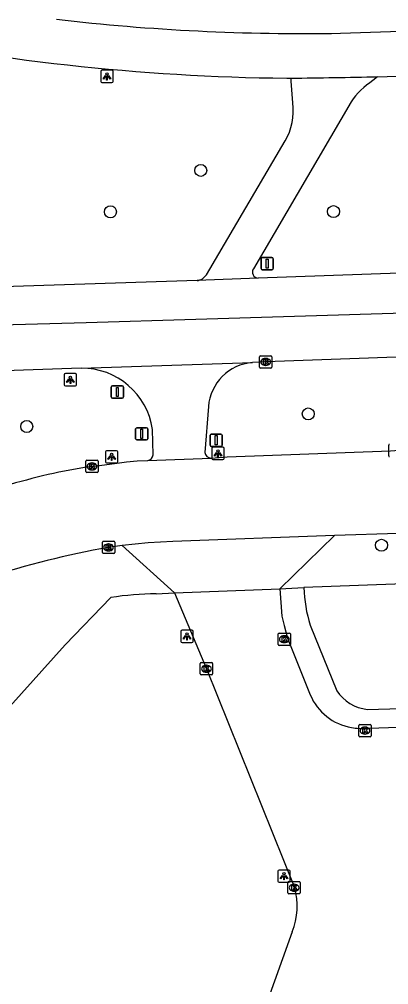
# Model space of a CAD drawing. Extents: x 160557 to 161245, y 385330 to 386505.
# Drawn here: x 160683.9 to 160714, y 386402.9 to 386481.5 of the extents above; entities that cross this region are included whole.
import ezdxf

# ---------------------------------------------------------------- set-up
doc = ezdxf.new("R2010")
doc.units = 0
for name, color, linetype in [('IMGEO_Boom', 7, 'Continuous'), ('IMGEO_Kolk', 7, 'Continuous'), ('IMGEO_Lichtpunt', 7, 'Continuous'), ('IMGEO_OVBaan_gesloten', 7, 'Continuous'), ('IMGEO_Rijbaan_lokaal_halfverhard', 7, 'Continuous'), ('IMGEO_Rijbaan_lokaal_open', 7, 'Continuous'), ('IMGEO_Rijbaan_regionaal_gesloten', 7, 'Continuous'), ('IMGEO_Verkeersbordpaal', 7, 'Continuous'), ('IMGEO_Voetpad_open', 7, 'Continuous')]:
    doc.layers.add(name, color=color, linetype=linetype)

msp = doc.modelspace()

# ---------------------------------------------------------------- linework, layer by layer
at = {"layer": 'IMGEO_Boom'}
for centre in [(160698.666, 386469.164), (160691.317, 386465.793), (160709.474, 386465.807), (160707.417, 386449.336), (160684.497, 386448.313), (160713.377, 386438.643)]:
    msp.add_circle(centre, 0.489, dxfattribs=at)
at = {"layer": 'IMGEO_Kolk'}
for p, q in [((160703.453, 386453.142), (160703.453, 386453.994)), ((160703.528, 386454.068), (160704.38, 386454.068)), ((160703.941, 386453.848), (160703.966, 386453.848)), ((160704.454, 386453.994), (160704.454, 386453.142)), ((160704.38, 386453.068), (160703.528, 386453.068)), ((160703.964, 386453.288), (160703.939, 386453.288)), ((160713.964, 386445.937), (160713.964, 386446.789)), ((160689.313, 386444.643), (160689.313, 386445.495)), ((160689.388, 386445.569), (160690.24, 386445.569)), ((160689.801, 386445.349), (160689.826, 386445.349)), ((160690.314, 386445.495), (160690.314, 386444.643)), ((160690.24, 386444.569), (160689.388, 386444.569)), ((160689.824, 386444.789), (160689.799, 386444.789)), ((160690.66, 386438.048), (160690.66, 386438.9)), ((160690.735, 386438.974), (160691.587, 386438.974)), ((160691.661, 386438.9), (160691.661, 386438.048)), ((160691.171, 386438.194), (160691.146, 386438.194)), ((160691.148, 386438.754), (160691.173, 386438.754)), ((160691.587, 386437.974), (160690.735, 386437.974)), ((160704.966, 386430.573), (160704.966, 386431.425)), ((160705.041, 386431.499), (160705.893, 386431.499)), ((160705.454, 386431.279), (160705.479, 386431.279)), ((160705.967, 386431.425), (160705.967, 386430.573)), ((160705.893, 386430.499), (160705.041, 386430.499)), ((160705.477, 386430.719), (160705.452, 386430.719)), ((160698.631, 386428.168), (160698.631, 386429.02)), ((160698.706, 386429.094), (160699.558, 386429.094)), ((160699.119, 386428.874), (160699.144, 386428.874)), ((160699.632, 386429.02), (160699.632, 386428.168)), ((160699.558, 386428.094), (160698.706, 386428.094)), ((160699.142, 386428.314), (160699.117, 386428.314)), ((160711.531, 386423.131), (160711.531, 386423.983)), ((160711.606, 386424.057), (160712.458, 386424.057)), ((160712.532, 386423.983), (160712.532, 386423.131)), ((160712.042, 386423.277), (160712.017, 386423.277)), ((160712.019, 386423.837), (160712.044, 386423.837)), ((160712.458, 386423.057), (160711.606, 386423.057)), ((160705.766, 386410.345), (160705.766, 386411.197)), ((160705.841, 386411.271), (160706.693, 386411.271)), ((160706.254, 386411.051), (160706.279, 386411.051)), ((160706.767, 386411.197), (160706.767, 386410.345)), ((160706.693, 386410.271), (160705.841, 386410.271)), ((160706.277, 386410.491), (160706.252, 386410.491))]:
    msp.add_line(p, q, dxfattribs=at)
for points in [[(160703.453, 386453.142), (160703.453, 386453.994)], [(160703.528, 386454.068), (160704.38, 386454.068)], [(160704.454, 386453.994), (160704.454, 386453.142)], [(160704.38, 386453.068), (160703.528, 386453.068)], [(160703.774, 386453.768), (160703.897, 386453.768), (160703.897, 386453.617), (160704.027, 386453.768), (160704.191, 386453.768), (160704.045, 386453.617), (160704.198, 386453.368), (160704.046, 386453.368), (160703.961, 386453.532), (160703.897, 386453.465), (160703.897, 386453.368), (160703.774, 386453.368), (160703.774, 386453.768)], [(160713.964, 386445.937), (160713.964, 386446.789)], [(160689.313, 386444.643), (160689.313, 386445.495)], [(160689.388, 386445.569), (160690.24, 386445.569)], [(160689.634, 386445.269), (160689.757, 386445.269), (160689.757, 386445.118), (160689.887, 386445.269), (160690.051, 386445.269), (160689.905, 386445.118), (160690.058, 386444.869), (160689.906, 386444.869), (160689.821, 386445.033), (160689.757, 386444.966), (160689.757, 386444.869), (160689.634, 386444.869), (160689.634, 386445.269)], [(160690.314, 386445.495), (160690.314, 386444.643)], [(160690.24, 386444.569), (160689.388, 386444.569)], [(160690.66, 386438.048), (160690.66, 386438.9)], [(160690.735, 386438.974), (160691.587, 386438.974)], [(160691.661, 386438.9), (160691.661, 386438.048)], [(160690.981, 386438.674), (160691.104, 386438.674), (160691.104, 386438.523), (160691.234, 386438.674), (160691.398, 386438.674), (160691.252, 386438.523), (160691.405, 386438.274), (160691.253, 386438.274), (160691.168, 386438.438), (160691.104, 386438.371), (160691.104, 386438.274), (160690.981, 386438.274), (160690.981, 386438.674)], [(160691.587, 386437.974), (160690.735, 386437.974)], [(160704.966, 386430.573), (160704.966, 386431.425)], [(160705.041, 386431.499), (160705.893, 386431.499)], [(160705.287, 386431.199), (160705.41, 386431.199), (160705.41, 386431.048), (160705.54, 386431.199), (160705.704, 386431.199), (160705.558, 386431.048), (160705.711, 386430.799), (160705.559, 386430.799), (160705.474, 386430.963), (160705.41, 386430.896), (160705.41, 386430.799), (160705.287, 386430.799), (160705.287, 386431.199)], [(160705.967, 386431.425), (160705.967, 386430.573)], [(160705.893, 386430.499), (160705.041, 386430.499)], [(160698.631, 386428.168), (160698.631, 386429.02)], [(160698.706, 386429.094), (160699.558, 386429.094)], [(160698.952, 386428.794), (160699.075, 386428.794), (160699.075, 386428.643), (160699.205, 386428.794), (160699.369, 386428.794), (160699.223, 386428.643), (160699.376, 386428.394), (160699.224, 386428.394), (160699.139, 386428.558), (160699.075, 386428.491), (160699.075, 386428.394), (160698.952, 386428.394), (160698.952, 386428.794)], [(160699.632, 386429.02), (160699.632, 386428.168)], [(160699.558, 386428.094), (160698.706, 386428.094)], [(160711.531, 386423.131), (160711.531, 386423.983)], [(160711.606, 386424.057), (160712.458, 386424.057)], [(160712.532, 386423.983), (160712.532, 386423.131)], [(160711.852, 386423.757), (160711.975, 386423.757), (160711.975, 386423.606), (160712.105, 386423.757), (160712.269, 386423.757), (160712.123, 386423.606), (160712.276, 386423.357), (160712.124, 386423.357), (160712.039, 386423.521), (160711.975, 386423.454), (160711.975, 386423.357), (160711.852, 386423.357), (160711.852, 386423.757)], [(160712.458, 386423.057), (160711.606, 386423.057)], [(160705.766, 386410.345), (160705.766, 386411.197)], [(160705.841, 386411.271), (160706.693, 386411.271)], [(160706.087, 386410.971), (160706.21, 386410.971), (160706.21, 386410.82), (160706.34, 386410.971), (160706.504, 386410.971), (160706.358, 386410.82), (160706.511, 386410.571), (160706.359, 386410.571), (160706.274, 386410.735), (160706.21, 386410.668), (160706.21, 386410.571), (160706.087, 386410.571), (160706.087, 386410.971)], [(160706.767, 386411.197), (160706.767, 386410.345)], [(160706.693, 386410.271), (160705.841, 386410.271)]]:
    msp.add_lwpolyline(points, dxfattribs=at)
for centre, start, end in [((160703.53, 386453.992), 91.55205, 178.44795), ((160703.53, 386453.992), 91.55205, 178.44795), ((160704.378, 386453.992), 1.55205, 88.44795), ((160704.378, 386453.992), 1.55205, 88.44795), ((160703.53, 386453.144), 181.55205, 268.44795), ((160703.53, 386453.144), 181.55205, 268.44795), ((160704.378, 386453.144), 271.55205, 358.44795), ((160704.378, 386453.144), 271.55205, 358.44795), ((160714.041, 386446.787), 91.55205, 178.44795), ((160714.041, 386446.787), 91.55205, 178.44795), ((160689.39, 386445.493), 91.55205, 178.44795), ((160689.39, 386445.493), 91.55205, 178.44795), ((160690.238, 386445.493), 1.55205, 88.44795), ((160690.238, 386445.493), 1.55205, 88.44795), ((160714.041, 386445.939), 181.55205, 268.44795), ((160714.041, 386445.939), 181.55205, 268.44795), ((160689.39, 386444.645), 181.55205, 268.44795), ((160689.39, 386444.645), 181.55205, 268.44795), ((160690.238, 386444.645), 271.55205, 358.44795), ((160690.238, 386444.645), 271.55205, 358.44795), ((160690.737, 386438.898), 91.55205, 178.44795), ((160690.737, 386438.898), 91.55205, 178.44795), ((160691.585, 386438.898), 1.55205, 88.44795), ((160691.585, 386438.898), 1.55205, 88.44795), ((160690.737, 386438.05), 181.55205, 268.44795), ((160690.737, 386438.05), 181.55205, 268.44795), ((160691.585, 386438.05), 271.55205, 358.44795), ((160691.585, 386438.05), 271.55205, 358.44795), ((160705.043, 386431.423), 91.55205, 178.44795), ((160705.043, 386431.423), 91.55205, 178.44795), ((160705.891, 386431.423), 1.55205, 88.44795), ((160705.891, 386431.423), 1.55205, 88.44795), ((160705.043, 386430.575), 181.55205, 268.44795), ((160705.043, 386430.575), 181.55205, 268.44795), ((160705.891, 386430.575), 271.55205, 358.44795), ((160705.891, 386430.575), 271.55205, 358.44795), ((160698.708, 386429.018), 91.55205, 178.44795), ((160698.708, 386429.018), 91.55205, 178.44795), ((160699.556, 386429.018), 1.55205, 88.44795), ((160699.556, 386429.018), 1.55205, 88.44795), ((160698.708, 386428.17), 181.55205, 268.44795), ((160698.708, 386428.17), 181.55205, 268.44795), ((160699.556, 386428.17), 271.55205, 358.44795), ((160699.556, 386428.17), 271.55205, 358.44795), ((160711.608, 386423.981), 91.55205, 178.44795), ((160711.608, 386423.981), 91.55205, 178.44795), ((160712.456, 386423.981), 1.55205, 88.44795), ((160712.456, 386423.981), 1.55205, 88.44795), ((160711.608, 386423.133), 181.55205, 268.44795), ((160711.608, 386423.133), 181.55205, 268.44795), ((160712.456, 386423.133), 271.55205, 358.44795), ((160712.456, 386423.133), 271.55205, 358.44795), ((160705.843, 386411.195), 91.55205, 178.44795), ((160705.843, 386411.195), 91.55205, 178.44795), ((160706.691, 386411.195), 1.55205, 88.44795), ((160706.691, 386411.195), 1.55205, 88.44795), ((160705.843, 386410.347), 181.55205, 268.44795), ((160705.843, 386410.347), 181.55205, 268.44795), ((160706.691, 386410.347), 271.55205, 358.44795), ((160706.691, 386410.347), 271.55205, 358.44795)]:
    msp.add_arc(centre, 0.0765, start, end, dxfattribs=at)
for centre, major_axis, ratio, start_param, end_param in [((160703.94, 386453.568), (-0.387, 0.002), 0.722429, 4.712389, 7.853982), ((160703.965, 386453.568), (-0.39, 0.002), 0.717154, 1.570796, 4.712389), ((160689.8, 386445.069), (-0.387, 0.002), 0.722429, 4.712389, 7.853982), ((160689.825, 386445.069), (-0.39, 0.002), 0.717154, 1.570796, 4.712389), ((160691.147, 386438.474), (-0.387, 0.002), 0.722429, 4.712389, 7.853982), ((160691.172, 386438.474), (-0.39, 0.002), 0.717154, 1.570796, 4.712389), ((160705.453, 386430.999), (-0.387, 0.002), 0.722429, 4.712389, 7.853982), ((160705.478, 386430.999), (-0.39, 0.002), 0.717154, 1.570796, 4.712389), ((160699.118, 386428.594), (-0.387, 0.002), 0.722429, 4.712389, 7.853982), ((160699.143, 386428.594), (-0.39, 0.002), 0.717154, 1.570796, 4.712389), ((160712.018, 386423.557), (-0.387, 0.002), 0.722429, 4.712389, 7.853982), ((160712.043, 386423.557), (-0.39, 0.002), 0.717154, 1.570796, 4.712389), ((160706.253, 386410.771), (-0.387, 0.002), 0.722429, 4.712389, 7.853982), ((160706.278, 386410.771), (-0.39, 0.002), 0.717154, 1.570796, 4.712389)]:
    msp.add_ellipse(centre, major_axis=major_axis, ratio=ratio, start_param=start_param, end_param=end_param, dxfattribs=at)
at = {"layer": 'IMGEO_Lichtpunt'}
for p, q in [((160690.529, 386477.218), (160690.529, 386476.411)), ((160690.529, 386477.218), (160690.529, 386476.411)), ((160691.431, 386477.313), (160690.623, 386477.313)), ((160691.431, 386477.313), (160690.623, 386477.313)), ((160691.525, 386476.411), (160691.525, 386477.218)), ((160691.525, 386476.411), (160691.525, 386477.218)), ((160690.623, 386476.317), (160691.431, 386476.317)), ((160690.623, 386476.317), (160691.431, 386476.317)), ((160687.56, 386452.524), (160687.56, 386451.717)), ((160687.56, 386452.524), (160687.56, 386451.717)), ((160688.462, 386452.619), (160687.654, 386452.619)), ((160688.462, 386452.619), (160687.654, 386452.619)), ((160688.556, 386451.717), (160688.556, 386452.524)), ((160688.556, 386451.717), (160688.556, 386452.524)), ((160687.654, 386451.623), (160688.462, 386451.623)), ((160687.654, 386451.623), (160688.462, 386451.623)), ((160690.913, 386446.251), (160690.913, 386445.444)), ((160690.913, 386446.251), (160690.913, 386445.444)), ((160691.815, 386446.346), (160691.007, 386446.346)), ((160691.815, 386446.346), (160691.007, 386446.346)), ((160691.909, 386445.444), (160691.909, 386446.251)), ((160691.909, 386445.444), (160691.909, 386446.251)), ((160699.565, 386446.529), (160699.565, 386445.722)), ((160699.565, 386446.529), (160699.565, 386445.722)), ((160700.467, 386446.624), (160699.659, 386446.624)), ((160700.467, 386446.624), (160699.659, 386446.624)), ((160700.561, 386445.722), (160700.561, 386446.529)), ((160700.561, 386445.722), (160700.561, 386446.529)), ((160691.007, 386445.35), (160691.815, 386445.35)), ((160691.007, 386445.35), (160691.815, 386445.35)), ((160699.659, 386445.628), (160700.467, 386445.628)), ((160699.659, 386445.628), (160700.467, 386445.628)), ((160697.05, 386431.632), (160697.05, 386430.825)), ((160697.05, 386431.632), (160697.05, 386430.825)), ((160697.952, 386431.727), (160697.144, 386431.727)), ((160697.952, 386431.727), (160697.144, 386431.727)), ((160698.046, 386430.825), (160698.046, 386431.632)), ((160698.046, 386430.825), (160698.046, 386431.632)), ((160697.144, 386430.731), (160697.952, 386430.731)), ((160697.144, 386430.731), (160697.952, 386430.731)), ((160705.844, 386412.208), (160705.036, 386412.208)), ((160705.844, 386412.208), (160705.036, 386412.208)), ((160704.942, 386412.113), (160704.942, 386411.306)), ((160704.942, 386412.113), (160704.942, 386411.306)), ((160705.938, 386411.306), (160705.938, 386412.113)), ((160705.938, 386411.306), (160705.938, 386412.113)), ((160705.036, 386411.212), (160705.844, 386411.212)), ((160705.036, 386411.212), (160705.844, 386411.212))]:
    msp.add_line(p, q, dxfattribs=at)
for points in [[(160690.903, 386476.882), (160690.942, 386476.854), (160690.754, 386476.592), (160690.716, 386476.619), (160690.903, 386476.882)], [(160691.005, 386476.834), (160691.052, 386476.834), (160691.052, 386476.512), (160691.005, 386476.512), (160691.005, 386476.834)], [(160691.115, 386476.854), (160691.153, 386476.881), (160691.34, 386476.619), (160691.301, 386476.591), (160691.115, 386476.854)], [(160687.934, 386452.188), (160687.973, 386452.16), (160687.785, 386451.898), (160687.747, 386451.925), (160687.934, 386452.188)], [(160688.036, 386452.14), (160688.083, 386452.14), (160688.083, 386451.818), (160688.036, 386451.818), (160688.036, 386452.14)], [(160688.146, 386452.16), (160688.184, 386452.187), (160688.371, 386451.925), (160688.332, 386451.897), (160688.146, 386452.16)], [(160699.939, 386446.193), (160699.978, 386446.165), (160699.79, 386445.903), (160699.752, 386445.93), (160699.939, 386446.193)], [(160700.041, 386446.145), (160700.088, 386446.145), (160700.088, 386445.823), (160700.041, 386445.823), (160700.041, 386446.145)], [(160700.151, 386446.165), (160700.189, 386446.192), (160700.376, 386445.93), (160700.337, 386445.902), (160700.151, 386446.165)], [(160691.287, 386445.915), (160691.326, 386445.887), (160691.138, 386445.625), (160691.1, 386445.652), (160691.287, 386445.915)], [(160691.389, 386445.867), (160691.436, 386445.867), (160691.436, 386445.545), (160691.389, 386445.545), (160691.389, 386445.867)], [(160691.499, 386445.887), (160691.537, 386445.914), (160691.724, 386445.652), (160691.685, 386445.624), (160691.499, 386445.887)], [(160697.424, 386431.296), (160697.463, 386431.268), (160697.275, 386431.006), (160697.237, 386431.033), (160697.424, 386431.296)], [(160697.526, 386431.248), (160697.573, 386431.248), (160697.573, 386430.926), (160697.526, 386430.926), (160697.526, 386431.248)], [(160697.636, 386431.268), (160697.674, 386431.295), (160697.861, 386431.033), (160697.822, 386431.005), (160697.636, 386431.268)], [(160705.316, 386411.777), (160705.355, 386411.749), (160705.167, 386411.487), (160705.129, 386411.514), (160705.316, 386411.777)], [(160705.418, 386411.729), (160705.465, 386411.729), (160705.465, 386411.407), (160705.418, 386411.407), (160705.418, 386411.729)], [(160705.528, 386411.749), (160705.566, 386411.776), (160705.753, 386411.514), (160705.714, 386411.486), (160705.528, 386411.749)]]:
    msp.add_lwpolyline(points, dxfattribs=at)
for centre in [(160691.028, 386477.016), (160688.059, 386452.322), (160691.412, 386446.049), (160700.064, 386446.327), (160697.549, 386431.43), (160705.441, 386411.911)]:
    msp.add_circle(centre, 0.0994, dxfattribs=at)
for centre, start, end in [((160690.623, 386477.218), 90, 180), ((160690.623, 386477.218), 90, 180), ((160691.431, 386477.218), 0, 90), ((160691.431, 386477.218), 0, 90), ((160690.623, 386476.411), 180, 270), ((160690.623, 386476.411), 180, 270), ((160691.431, 386476.411), 270, 0), ((160691.431, 386476.411), 270, 360), ((160687.654, 386452.524), 90, 180), ((160687.654, 386452.524), 90, 180), ((160688.462, 386452.524), 0, 90), ((160688.462, 386452.524), 0, 90), ((160687.654, 386451.717), 180, 270), ((160687.654, 386451.717), 180, 270), ((160688.462, 386451.717), 270, 0), ((160688.462, 386451.717), 270, 360), ((160691.007, 386446.251), 90, 180), ((160691.007, 386446.251), 90, 180), ((160691.815, 386446.251), 0, 90), ((160691.815, 386446.251), 0, 90), ((160699.659, 386446.529), 90, 180), ((160699.659, 386446.529), 90, 180), ((160700.467, 386446.529), 0, 90), ((160700.467, 386446.529), 0, 90), ((160691.007, 386445.444), 180, 270), ((160691.007, 386445.444), 180, 270), ((160691.815, 386445.444), 270, 0), ((160691.815, 386445.444), 270, 360), ((160699.659, 386445.722), 180, 270), ((160699.659, 386445.722), 180, 270), ((160700.467, 386445.722), 270, 0), ((160700.467, 386445.722), 270, 360), ((160697.144, 386431.632), 90, 180), ((160697.144, 386431.632), 90, 180), ((160697.952, 386431.632), 0, 90), ((160697.952, 386431.632), 0, 90), ((160697.144, 386430.825), 180, 270), ((160697.144, 386430.825), 180, 270), ((160697.952, 386430.825), 270, 0), ((160697.952, 386430.825), 270, 360), ((160705.036, 386412.113), 90, 180), ((160705.036, 386412.113), 90, 180), ((160705.844, 386412.113), 0, 90), ((160705.844, 386412.113), 0, 90), ((160705.036, 386411.306), 180, 270), ((160705.036, 386411.306), 180, 270), ((160705.844, 386411.306), 270, 0), ((160705.844, 386411.306), 270, 360)]:
    msp.add_arc(centre, 0.0946, start, end, dxfattribs=at)
at = {"layer": 'IMGEO_OVBaan_gesloten'}
for points in [[(160710.032, 386480.324), (160744.193, 386481.463)], [(160713.064, 386476.789), (160717.833, 386476.947), (160762.517, 386478.459)], [(160705.664, 386476.671), (160706.013, 386476.675)], [(160674.462, 386456.362), (160689.329, 386456.773), (160751.822, 386458.685)], [(160751.957, 386455.326), (160740.823, 386454.926), (160721.407, 386454.214), (160703.954, 386453.568), (160702.878, 386453.512)], [(160688.932, 386453.057), (160675.644, 386452.608)], [(160688.932, 386453.057), (160702.878, 386453.512)]]:
    msp.add_lwpolyline(points, dxfattribs=at)
for centre, radius, start, end in [((160707.133, 386656.636), 176.336, 263.41639, 270.94194), ((160707.574, 386657.359), 180.698, 258.05439, 269.39423), ((160699.624, 387089.924), 613.282, 270.596859, 271.255687)]:
    msp.add_arc(centre, radius, start, end, dxfattribs=at)
at = {"layer": 'IMGEO_Rijbaan_lokaal_halfverhard'}
for points in [[(160706.169, 386474.651), (160706.039, 386476.415), (160706.013, 386476.675)], [(160713.064, 386476.789), (160712.681, 386476.475)], [(160710.9, 386474.737), (160702.948, 386461.163)], [(160699.131, 386460.675), (160705.537, 386471.561)], [(160699.295, 386449.931), (160698.994, 386446.202)], [(160694.783, 386446.022), (160694.736, 386448.08)]]:
    msp.add_lwpolyline(points, dxfattribs=at)
for centre, radius, start, end in [((160715.875, 386471.42), 5.98, 122.29003, 146.3098), ((160701.102, 386474.078), 5.1, 330.42709, 6.45427), ((160703.363, 386460.891), 0.496, 146.74038, 268.63517), ((160698.235, 386461.239), 1.059, 277.20579, 327.78517), ((160689, 386447.264), 5.794, 8.09798, 90.67505), ((160703.152, 386449.655), 3.867, 94.06563, 175.90238), ((160694.286, 386446.045), 0.498, 278.91958, 357.39011), ((160699.541, 386446.3), 0.556, 190.13706, 266.80295)]:
    msp.add_arc(centre, radius, start, end, dxfattribs=at)
at = {"layer": 'IMGEO_Rijbaan_lokaal_open'}
for points in [[(160699.51, 386445.745), (160700.83, 386445.849), (160714.11, 386446.348), (160714.461, 386446.361), (160732.021, 386447.013), (160765.559, 386448.179), (160769.785, 386448.34), (160776.608, 386448.576), (160790.065, 386449.068), (160797.785, 386449.346), (160801.984, 386449.504), (160816.307, 386450.025), (160819.297, 386450.219), (160825.608, 386450.611), (160831.374, 386451.025)], [(160689.811, 386445.068), (160692.051, 386445.357), (160692.612, 386445.438), (160693.501, 386445.516), (160694.363, 386445.553)], [(160694.363, 386445.553), (160699.51, 386445.745)], [(160825.259, 386443.557), (160814.75, 386443.213), (160810.456, 386443.066), (160788.91, 386442.266), (160772.388, 386441.702), (160754.892, 386441.029), (160732.288, 386440.249), (160714.726, 386439.608), (160709.567, 386439.438)], [(160709.567, 386439.438), (160696.392, 386438.948), (160694.394, 386438.842), (160692.277, 386438.637)], [(160705.097, 386435.111), (160709.567, 386439.438)], [(160692.277, 386438.637), (160691.157, 386438.475)], [(160696.529, 386434.786), (160692.277, 386438.637)], [(160696.529, 386434.786), (160705.097, 386435.111)], [(160705.097, 386435.111), (160705.267, 386432.874), (160705.443, 386432.128), (160705.726, 386431.098), (160707.575, 386426.477)], [(160696.529, 386434.786), (160699.132, 386428.594), (160706.292, 386410.782)], [(160711.544, 386423.74), (160725.253, 386424.189)], [(160706.111, 386407.181), (160703.872, 386400.964), (160703.724, 386400.552)]]:
    msp.add_lwpolyline(points, dxfattribs=at)
for centre, radius, start, end in [((160696.944, 386397.34), 48.258, 98.49983, 107.13108), ((160704.905, 386362.505), 77.203, 100.25746, 107.85848), ((160711.716, 386428.235), 4.498, 203.00886, 260.16223), ((160711.691, 386427.993), 4.255, 259.93112, 268.0209), ((160701.031, 386409.241), 5.482, 337.92388, 16.32115)]:
    msp.add_arc(centre, radius, start, end, dxfattribs=at)
at = {"layer": 'IMGEO_Rijbaan_regionaal_gesloten'}
for points in [[(160766.197, 386462.618), (160703.351, 386460.395)], [(160698.368, 386460.189), (160680.066, 386459.591)], [(160703.351, 386460.395), (160698.368, 386460.189)]]:
    msp.add_lwpolyline(points, dxfattribs=at)
at = {"layer": 'IMGEO_Verkeersbordpaal'}
for p, q in [((160703.573, 386461.174), (160703.573, 386461.974)), ((160703.573, 386461.974), (160703.573, 386461.174)), ((160703.673, 386462.074), (160704.463, 386462.074)), ((160704.463, 386462.074), (160703.673, 386462.074)), ((160704.563, 386461.974), (160704.563, 386461.174)), ((160704.563, 386461.174), (160704.563, 386461.974)), ((160704.463, 386461.074), (160703.673, 386461.074)), ((160703.673, 386461.074), (160704.463, 386461.074)), ((160691.38, 386450.719), (160691.38, 386451.519)), ((160691.38, 386451.519), (160691.38, 386450.719)), ((160691.48, 386451.619), (160692.27, 386451.619)), ((160692.27, 386451.619), (160691.48, 386451.619)), ((160692.37, 386451.519), (160692.37, 386450.719)), ((160692.37, 386450.719), (160692.37, 386451.519)), ((160692.27, 386450.619), (160691.48, 386450.619)), ((160691.48, 386450.619), (160692.27, 386450.619)), ((160693.368, 386447.32), (160693.368, 386448.12)), ((160693.368, 386448.12), (160693.368, 386447.32)), ((160693.468, 386448.22), (160694.258, 386448.22)), ((160694.258, 386448.22), (160693.468, 386448.22)), ((160694.358, 386448.12), (160694.358, 386447.32)), ((160694.358, 386447.32), (160694.358, 386448.12)), ((160699.423, 386446.798), (160699.423, 386447.598)), ((160699.423, 386447.598), (160699.423, 386446.798)), ((160699.523, 386447.698), (160700.313, 386447.698)), ((160700.313, 386447.698), (160699.523, 386447.698)), ((160700.413, 386447.598), (160700.413, 386446.798)), ((160700.413, 386446.798), (160700.413, 386447.598)), ((160694.258, 386447.22), (160693.468, 386447.22)), ((160693.468, 386447.22), (160694.258, 386447.22)), ((160700.313, 386446.698), (160699.523, 386446.698)), ((160699.523, 386446.698), (160700.313, 386446.698))]:
    msp.add_line(p, q, dxfattribs=at)
for points in [[(160703.993, 386461.949), (160704.143, 386461.949), (160704.143, 386461.199), (160703.993, 386461.199), (160703.993, 386461.949)], [(160691.8, 386451.494), (160691.95, 386451.494), (160691.95, 386450.744), (160691.8, 386450.744), (160691.8, 386451.494)], [(160693.788, 386448.095), (160693.938, 386448.095), (160693.938, 386447.345), (160693.788, 386447.345), (160693.788, 386448.095)], [(160699.843, 386447.573), (160699.993, 386447.573), (160699.993, 386446.823), (160699.843, 386446.823), (160699.843, 386447.573)]]:
    msp.add_lwpolyline(points, dxfattribs=at)
for centre, start, end in [((160703.673, 386461.974), 90, 180), ((160703.673, 386461.974), 90, 180), ((160704.463, 386461.974), 0, 90), ((160704.463, 386461.974), 360, 90), ((160703.673, 386461.174), 180, 270), ((160703.673, 386461.174), 180, 270), ((160704.463, 386461.174), 270, 0), ((160704.463, 386461.174), 270, 0), ((160691.48, 386451.519), 90, 180), ((160691.48, 386451.519), 90, 180), ((160692.27, 386451.519), 0, 90), ((160692.27, 386451.519), 360, 90), ((160691.48, 386450.719), 180, 270), ((160691.48, 386450.719), 180, 270), ((160692.27, 386450.719), 270, 0), ((160692.27, 386450.719), 270, 0), ((160693.468, 386448.12), 90, 180), ((160693.468, 386448.12), 90, 180), ((160694.258, 386448.12), 0, 90), ((160694.258, 386448.12), 360, 90), ((160699.523, 386447.598), 90, 180), ((160699.523, 386447.598), 90, 180), ((160700.313, 386447.598), 0, 90), ((160700.313, 386447.598), 360, 90), ((160693.468, 386447.32), 180, 270), ((160693.468, 386447.32), 180, 270), ((160694.258, 386447.32), 270, 0), ((160694.258, 386447.32), 270, 0), ((160699.523, 386446.798), 180, 270), ((160699.523, 386446.798), 180, 270), ((160700.313, 386446.798), 270, 0), ((160700.313, 386446.798), 270, 0)]:
    msp.add_arc(centre, 0.1, start, end, dxfattribs=at)
at = {"layer": 'IMGEO_Voetpad_open'}
for points in [[(160972.126, 386444.713), (160937.591, 386443.488), (160886.276, 386441.629), (160825.373, 386439.458), (160814.834, 386439.093), (160800.419, 386438.624), (160707.062, 386435.203)], [(160705.097, 386435.111), (160707.062, 386435.203)], [(160674.086, 386415.491), (160687.631, 386430.544), (160691.336, 386434.401)], [(160695.034, 386434.696), (160696.529, 386434.786)], [(160707.584, 386432.137), (160709.742, 386426.79)], [(160712.22, 386425.287), (160725.211, 386425.665)]]:
    msp.add_lwpolyline(points, dxfattribs=at)
for centre, radius, start, end in [((160717.76, 386435.447), 10.7, 181.30592, 198.01851), ((160695.513, 386405.37), 29.329, 90.93503, 98.18695), ((160712.594, 386428.698), 3.431, 213.78168, 263.74155)]:
    msp.add_arc(centre, radius, start, end, dxfattribs=at)

doc.saveas('drawing.dxf')
